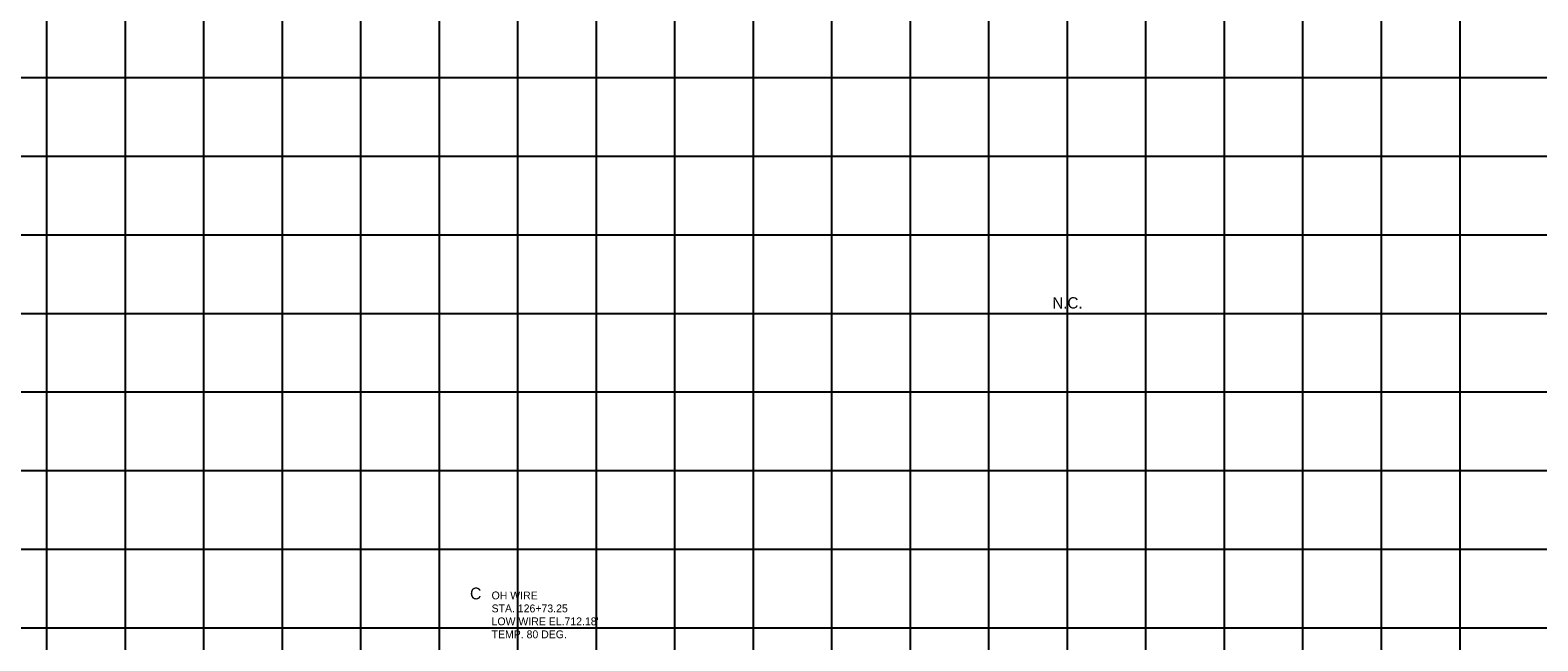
# Model space of a CAD drawing. Extents: x -7164 to 2214450, y -19642 to 253469.
# Drawn here: x 6389 to 7350, y -2408 to -2020 of the extents above; entities that cross this region are included whole.
import ezdxf

# ---------------------------------------------------------------- set-up
doc = ezdxf.new("R2010")
doc.units = 0
for name, color, linetype in [('DESIGN - PROFILE - Proposed Curve Text', 7, 'Continuous'), ('DESIGN - SHEET - Light Grid', 7, 'Continuous'), ('SURVEY - PROFILE - Utilities - Overhead Wire Crossings', 7, 'Continuous')]:
    doc.layers.add(name, color=color, linetype=linetype)

msp = doc.modelspace()

# ---------------------------------------------------------------- linework, layer by layer
at = {"layer": 'DESIGN - PROFILE - Proposed Curve Text'}
for p, q in [((5100, -2050), (6400, -2050)), ((5100, -2050), (6400, -2050)), ((6400, -2200), (7700, -2200)), ((6400, -2200), (7700, -2200)), ((6412.12, -2200), (7687.88, -2200)), ((6412.12, -2200), (7687.88, -2200))]:
    msp.add_line(p, q, dxfattribs=at)
at = {"layer": 'DESIGN - SHEET - Light Grid'}
for p, q in [((6400, -3000), (6400, -1000)), ((6400, -3000), (6400, -1000)), ((6450, -3000), (6450, -1000)), ((6450, -3000), (6450, -1000)), ((6500, -3000), (6500, -1000)), ((6500, -3000), (6500, -1000)), ((6550, -3000), (6550, -1000)), ((6550, -3000), (6550, -1000)), ((6600, -3000), (6600, -1000)), ((6600, -3000), (6600, -1000)), ((6650, -3000), (6650, -1000)), ((6650, -3000), (6650, -1000)), ((6700, -3000), (6700, -1000)), ((6700, -3000), (6700, -1000)), ((6750, -3000), (6750, -1000)), ((6750, -3000), (6750, -1000)), ((6800, -3000), (6800, -1000)), ((6800, -3000), (6800, -1000)), ((6850, -3000), (6850, -1000)), ((6850, -3000), (6850, -1000)), ((6900, -3000), (6900, -1000)), ((6900, -3000), (6900, -1000)), ((6950, -3000), (6950, -1000)), ((6950, -3000), (6950, -1000)), ((7000, -3000), (7000, -1000)), ((7000, -3000), (7000, -1000)), ((7050, -3000), (7050, -1000)), ((7050, -3000), (7050, -1000)), ((7100, -3000), (7100, -1000)), ((7100, -3000), (7100, -1000)), ((7150, -3000), (7150, -1000)), ((7150, -3000), (7150, -1000)), ((7200, -3000), (7200, -1000)), ((7200, -3000), (7200, -1000)), ((7250, -3000), (7250, -1000)), ((7250, -3000), (7250, -1000)), ((7300, -3000), (7300, -1000)), ((7300, -3000), (7300, -1000)), ((0, -2050), (12400, -2050)), ((0, -2050), (12400, -2050)), ((0, -2100), (12400, -2100)), ((0, -2100), (12400, -2100)), ((0, -2150), (12400, -2150)), ((0, -2150), (12400, -2150)), ((0, -2200), (12400, -2200)), ((0, -2200), (12400, -2200)), ((0, -2250), (12400, -2250)), ((0, -2250), (12400, -2250)), ((0, -2300), (12400, -2300)), ((0, -2300), (12400, -2300)), ((0, -2350), (12400, -2350)), ((0, -2350), (12400, -2350)), ((0, -2400), (12400, -2400)), ((0, -2400), (12400, -2400))]:
    msp.add_line(p, q, dxfattribs=at)

# ---------------------------------------------------------------- texts
at = {"layer": 'DESIGN - PROFILE - Proposed Curve Text'}
msp.add_text('N.C.', height=7.2, dxfattribs=at).set_placement((7040.38, -2196.91))
msp.add_text('N.C.', height=7.2, rotation=360, dxfattribs=at).set_placement((7040.38, -2196.91))
at = {"layer": 'SURVEY - PROFILE - Utilities - Overhead Wire Crossings'}
for s, height, p in [('C', 7.5, (6669.5, -2381.98)), ('C', 7.5, (6669.5, -2381.98)), ('OH WIRE', 5, (6683.25, -2381.98)), ('OH WIRE', 5, (6683.25, -2381.98)), ('STA. 126+73.25', 5, (6683.25, -2390.23)), ('STA. 126+73.25', 5, (6683.25, -2390.23)), ("LOW WIRE EL.712.18'", 5, (6683.25, -2398.48)), ("LOW WIRE EL.712.18'", 5, (6683.25, -2398.48)), ('TEMP. 80 DEG.', 5, (6683.25, -2406.73)), ('TEMP. 80 DEG.', 5, (6683.25, -2406.73))]:
    msp.add_text(s, height=height, dxfattribs=at).set_placement(p)

doc.saveas('drawing.dxf')
